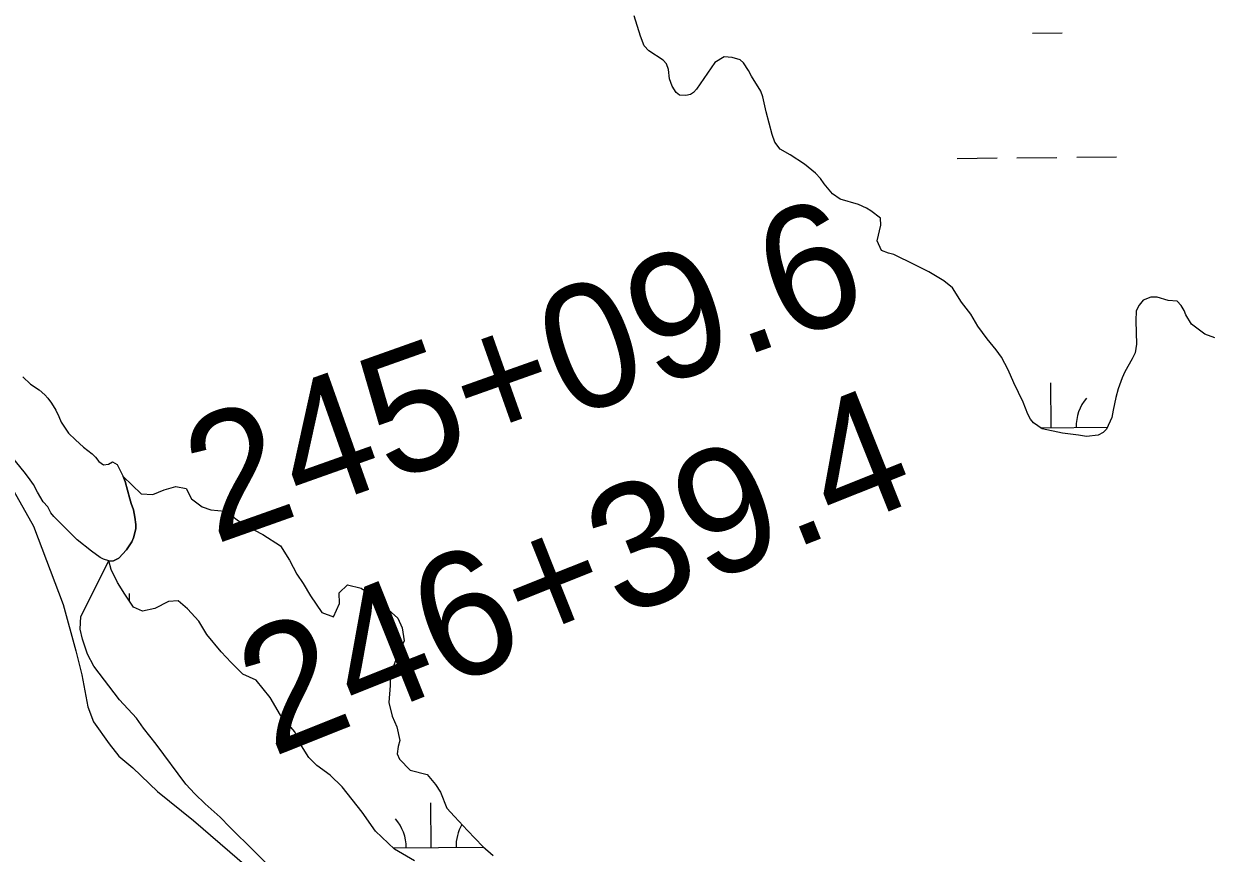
# Model space of a CAD drawing. Extents: x 3146026 to 3183936, y 897894 to 923344.
# Drawn here: x 3173575 to 3174529, y 904103 to 904770 of the extents above; entities that cross this region are included whole.
import ezdxf

# ---------------------------------------------------------------- set-up
doc = ezdxf.new("R2010")
doc.units = 0
for name, color, linetype in [('V-LEVE-TOET', 7, 'Continuous'), ('V-SITE-VEGE', 7, 'Continuous'), ('V-SURV-IDEN', 7, 'Continuous'), ('V-TOPO-SHOR', 7, 'Continuous'), ('V-WETL-SWMP', 7, 'Continuous')]:
    doc.layers.add(name, color=color, linetype=linetype)

msp = doc.modelspace()

# ---------------------------------------------------------------- linework, layer by layer
at = {"layer": 'V-LEVE-TOET'}
msp.add_lwpolyline([(3173480.52, 904547.48), (3173582.49, 904366.5), (3173606.29, 904303.3), (3173616.66, 904266.12), (3173621.54, 904246.94), (3173626.19, 904221.17), (3173630.91, 904208.97), (3173643.38, 904191.34), (3173651.11, 904181.51), (3173662.43, 904172.07), (3173682.28, 904153.2), (3173711.29, 904129.89), (3173847.74, 904011.98), (3174042.02, 903849.65), (3174198.78, 903724.04), (3174392.83, 903558.12), (3174581.25, 903381.84), (3174662.69, 903296.42)], dxfattribs=at)
at = {"layer": 'V-SITE-VEGE'}
for p, q in [((3173576.2, 904408.7), (3173559.94, 904428.54)), ((3173579.96, 904403.68), (3173576.2, 904408.7)), ((3173582.54, 904399.88), (3173579.96, 904403.68)), ((3173585.69, 904393.67), (3173582.54, 904399.88)), ((3173590.44, 904385.86), (3173585.69, 904393.67)), ((3173594.21, 904382.05), (3173590.44, 904385.86)), ((3173596.38, 904377.25), (3173594.21, 904382.05)), ((3173598.96, 904374.24), (3173596.38, 904377.25)), ((3173605.5, 904367.42), (3173598.96, 904374.24)), ((3173608.48, 904364.61), (3173605.5, 904367.42)), ((3173617.61, 904355.38), (3173608.48, 904364.61)), ((3173629.14, 904346.33), (3173617.61, 904355.38)), ((3173620.61, 904293.69), (3173643.04, 904338.48)), ((3173636.09, 904341.31), (3173629.14, 904346.33)), ((3173638.88, 904339.89), (3173636.09, 904341.31)), ((3173643.04, 904338.48), (3173638.88, 904339.89)), ((3173620.09, 904283.51), (3173620.61, 904293.69)), ((3173621.89, 904275.63), (3173620.09, 904283.51)), ((3173625.99, 904263.57), (3173621.89, 904275.63)), ((3173631.03, 904253.83), (3173625.99, 904263.57)), ((3173651.71, 904226.86), (3173631.03, 904253.83)), ((3173665.51, 904211.97), (3173651.71, 904226.86)), ((3173671.03, 904204.07), (3173665.51, 904211.97)), ((3173681.14, 904191.05), (3173671.03, 904204.07)), ((3173705.03, 904158.98), (3173681.14, 904191.05)), ((3173712.39, 904151.07), (3173705.03, 904158.98)), ((3173720.68, 904143.16), (3173712.39, 904151.07)), ((3173732.65, 904132.44), (3173720.68, 904143.16)), ((3173740.48, 904124.53), (3173732.65, 904132.44)), ((3173779.61, 904085.89), (3173740.48, 904124.53))]:
    msp.add_line(p, q, dxfattribs=at)
at = {"layer": 'V-TOPO-SHOR'}
for points in [[(3173574.04, 904486.54), (3173580.19, 904480.52), (3173587.15, 904476.09), (3173591.72, 904472.07), (3173594.1, 904469.27), (3173597.07, 904465.26), (3173600.43, 904459.65), (3173603, 904454.45), (3173604.77, 904450.05), (3173610.71, 904441.23), (3173616.26, 904435.81), (3173622.82, 904429.99), (3173629.77, 904424.56), (3173632.55, 904421.75), (3173635.12, 904418.35), (3173638.9, 904415.73), (3173642.9, 904416.31), (3173646.1, 904418.08), (3173649.88, 904415.87), (3173654.66, 904406.35)], [(3173594.21, 904382.05), (3173590.44, 904385.86), (3173585.69, 904393.67), (3173582.54, 904399.88), (3173579.96, 904403.68), (3173576.2, 904408.7), (3173559.94, 904428.54)], [(3173654.66, 904406.35), (3173656.39, 904402.26), (3173659.91, 904388.47), (3173661.08, 904384.67), (3173663.05, 904379.47), (3173664.01, 904373.68), (3173664.78, 904367.69), (3173664.76, 904364.3), (3173662.92, 904357.12), (3173661.51, 904353.94), (3173657.28, 904347.37), (3173651.06, 904340.62), (3173646.85, 904338.65), (3173643.66, 904338.27), (3173643.04, 904338.48)], [(3173643.04, 904338.48), (3173638.88, 904339.89), (3173636.09, 904341.31), (3173629.14, 904346.33), (3173617.61, 904355.38), (3173608.48, 904364.61), (3173605.5, 904367.42), (3173598.96, 904374.24), (3173596.38, 904377.25), (3173594.21, 904382.05)]]:
    msp.add_lwpolyline(points, dxfattribs=at)
at = {"layer": 'V-WETL-SWMP'}
for p, q in [((3174385.71, 904762.73), (3174409.71, 904762.96)), ((3174325.3, 904662.12), (3174357.3, 904662.44)), ((3174373.3, 904662.6), (3174405.3, 904662.91)), ((3174421.3, 904663.07), (3174453.3, 904663.39)), ((3174400.87, 904445.62), (3174400.52, 904481.61)), ((3174392.07, 904445.53), (3174446.04, 904446.07)), ((3173659.85, 904306.2), (3173659.78, 904312.36)), ((3173902.31, 904107.96), (3173901.95, 904143.95)), ((3173871.82, 904107.65), (3173944.62, 904108.38))]:
    msp.add_line(p, q, dxfattribs=at)
for points in [[(3174474.83, 904548.08), (3174471.42, 904544.11), (3174469.2, 904539.53), (3174468.95, 904531.55), (3174469.45, 904512.78), (3174468.41, 904505.8), (3174465.99, 904500.83), (3174459.94, 904490.48), (3174457.92, 904485.71), (3174454.68, 904476.94), (3174452.84, 904469.97), (3174450.59, 904459.6), (3174449.56, 904453.82), (3174445.32, 904444.47), (3174442.51, 904441.69), (3174438.7, 904439.51), (3174429.12, 904438.37), (3174422.74, 904439.6), (3174409.78, 904441.27), (3174393.43, 904444.56), (3174386.67, 904449.38), (3174384.09, 904452.39), (3174381.92, 904456.39), (3174378.38, 904465.99), (3174370.88, 904481.6), (3174366.15, 904492.2), (3174360.82, 904502.21), (3174356.66, 904508.22), (3174349.33, 904517.05), (3174341.8, 904527.27), (3174336.07, 904536.88), (3174328.74, 904546.5), (3174321.42, 904557.91), (3174314.46, 904563.74), (3174302.53, 904570.99), (3174291.19, 904576.64), (3174274.27, 904584.72), (3174269.88, 904585.94), (3174264.31, 904588.17), (3174260.96, 904595.77), (3174263.82, 904608.53), (3174263.46, 904614.12), (3174255.9, 904619.94), (3174252.32, 904621.96), (3174245.75, 904624.99), (3174231.21, 904629.26), (3174224.85, 904633.49), (3174218.31, 904641.71), (3174215.34, 904645.92), (3174211.17, 904650.13), (3174202.43, 904657.36), (3174190.9, 904665.01), (3174182.94, 904669.65), (3174178.58, 904675.26), (3174176.42, 904681.26), (3174171.73, 904699.64), (3174169, 904711.63), (3174167.43, 904716.03), (3174159.72, 904728.25), (3174157.35, 904732.85), (3174153.39, 904739.06), (3174150.61, 904741.47), (3174144.23, 904743.3), (3174137.85, 904743.74), (3174130.24, 904739.19), (3174115.55, 904717.72), (3174113.34, 904715.14), (3174110.74, 904713.55), (3174107.14, 904712.58), (3174101.96, 904713), (3174099.17, 904715.02), (3174096.01, 904720.22), (3174093.85, 904726.02), (3174093.09, 904733.61), (3174091.52, 904738.01), (3174088.94, 904741.02), (3174077.21, 904748.47), (3174073.64, 904752.68), (3174070.69, 904760.48), (3174065.59, 904776.67)], [(3174532.34, 904517.82), (3174524.37, 904520.86), (3174513.64, 904528.9), (3174509.09, 904536.31), (3174507.71, 904539.71), (3174505.34, 904543.92), (3174501.97, 904547.33), (3174494.79, 904547.77), (3174486.02, 904550.41), (3174480.83, 904550.44), (3174474.83, 904548.08)], [(3173643.04, 904338.48), (3173643.66, 904338.27), (3173646.85, 904338.65), (3173651.06, 904340.62), (3173657.28, 904347.37), (3173661.51, 904353.94), (3173662.92, 904357.12), (3173664.76, 904364.3), (3173664.78, 904367.69), (3173664.01, 904373.68), (3173663.05, 904379.47), (3173661.08, 904384.67), (3173659.9, 904388.47), (3173656.39, 904402.26), (3173654.66, 904406.35), (3173669.15, 904392.3), (3173678.52, 904391.84), (3173687.52, 904395.59), (3173696.92, 904398.33), (3173705.29, 904396.68), (3173709.64, 904388.28), (3173718.18, 904381.84), (3173725.15, 904379.61), (3173736.52, 904378.55), (3173741.89, 904374.93), (3173747.26, 904370.71), (3173754.02, 904366.28), (3173766.95, 904359.82), (3173781.27, 904350.56), (3173788.39, 904339.14), (3173794.32, 904327.94), (3173799.46, 904320.32), (3173805.4, 904310.51), (3173814.5, 904297.09), (3173823.86, 904293.45), (3173828.71, 904304.19), (3173828.36, 904312.78), (3173834.98, 904319.13), (3173846.14, 904316.67), (3173855.88, 904309.83), (3173875.54, 904292.36), (3173879.09, 904284.76), (3173880.63, 904274.17), (3173876.39, 904264.81), (3173869.51, 904247.89), (3173869.46, 904238.31), (3173868.38, 904224.55), (3173870.91, 904213.55), (3173874.66, 904205.15), (3173876.99, 904193.96), (3173875.77, 904189.38), (3173874.94, 904183.4), (3173876.71, 904179), (3173885.44, 904170.17), (3173898.99, 904166.7), (3173905.73, 904158.68), (3173909.69, 904152.47), (3173915.01, 904139.67), (3173920.96, 904132.85), (3173931.47, 904121.61), (3173943.97, 904108.97), (3173952.11, 904101.54)], [(3173698.79, 904306.39), (3173691.2, 904305.83), (3173680, 904300.31), (3173670.21, 904298.17), (3173663.04, 904301.4), (3173656.11, 904311.81), (3173650.18, 904321.23), (3173645.05, 904331.63), (3173643.04, 904338.48)], [(3173888.82, 904097.38), (3173872.9, 904106.65), (3173857.42, 904121.1), (3173846.72, 904136.33), (3173830.67, 904156.77), (3173821.15, 904166.21), (3173810.41, 904173.85), (3173803.86, 904180.47), (3173797.93, 904189.69), (3173792.8, 904201.09), (3173781.1, 904214.33), (3173772.8, 904228.54), (3173761.7, 904242.57), (3173750.75, 904247.42), (3173741.62, 904256.66), (3173733.49, 904265.28), (3173721.99, 904279.32), (3173715.46, 904289.93), (3173706.34, 904299.96), (3173698.79, 904306.39)]]:
    msp.add_lwpolyline(points, dxfattribs=at)
for centre, start, end in [((3174456.11, 904446.64), 139.7992, 181.34286), ((3173847.06, 904107.88), 359.7992, 41.34286), ((3173957.54, 904108.98), 150.26931, 181.34286)]:
    msp.add_arc(centre, 35.25, start, end, dxfattribs=at)

# ---------------------------------------------------------------- texts
at = {"layer": 'V-SURV-IDEN'}
for s, rotation, p in [('245+09.6', 19.54962, (3173728.17, 904351.51)), ('246+39.4', 21.74545, (3173774.49, 904180.49))]:
    msp.add_text(s, height=100, rotation=rotation, dxfattribs=at).set_placement(p)

doc.saveas('drawing.dxf')
